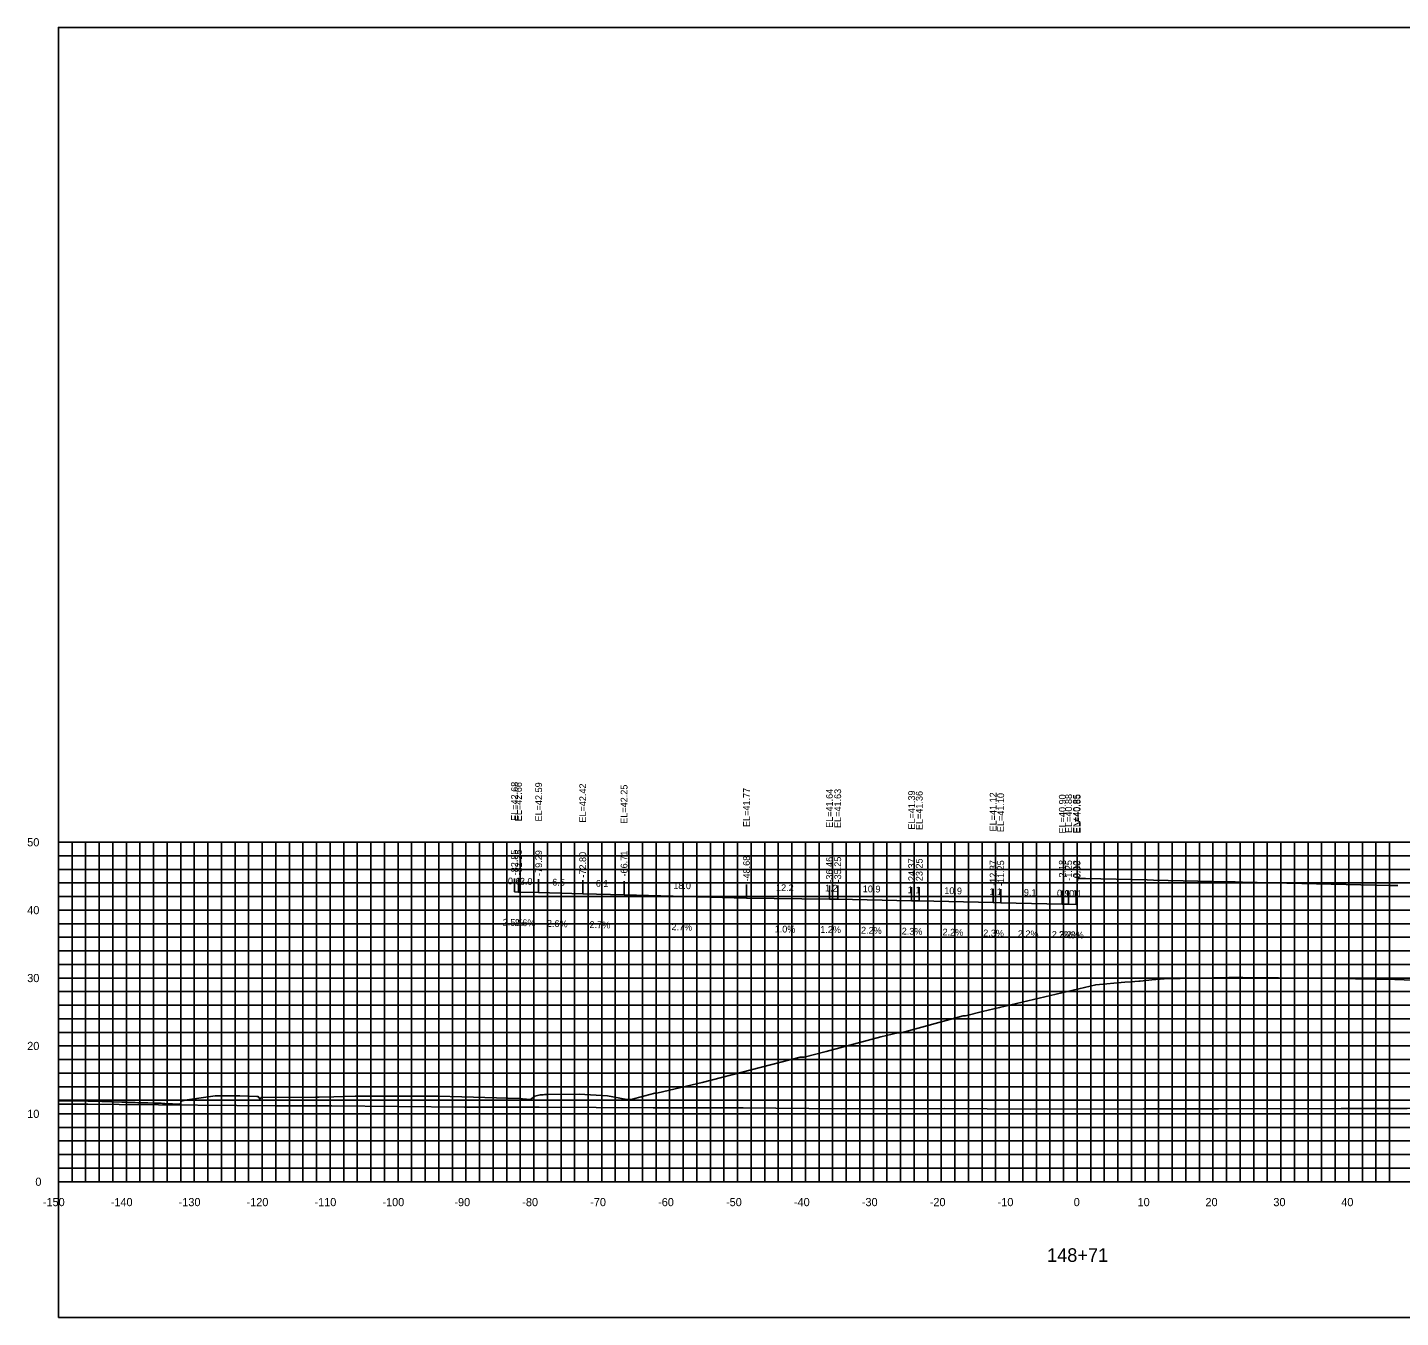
# Model space of a CAD drawing. Extents: x 1800880 to 1818864, y 245271 to 250560.
# Drawn here: x 1817066 to 1817268.2, y 248190.7 to 248380.7 of the extents above; entities that cross this region are included whole.
import ezdxf

# ---------------------------------------------------------------- set-up
doc = ezdxf.new("R2010")
doc.units = 0
for name, color, linetype in [('33', 7, 'Continuous'), ('ANNO-TXT', 7, 'Continuous'), ('AXIS', 7, 'Continuous'), ('CL-CNST', 7, 'Continuous'), ('DESIGN - DRAINAGE - Bridges', 7, 'Continuous'), ('Level 32', 7, 'Continuous'), ('Level 37', 7, 'Continuous'), ('Level 46', 7, 'Continuous'), ('Level 62', 7, 'Continuous'), ('SHT-BDR', 7, 'Continuous')]:
    doc.layers.add(name, color=color, linetype=linetype)

msp = doc.modelspace()

# ---------------------------------------------------------------- linework, layer by layer
at = {"layer": 'AXIS'}
msp.add_lwpolyline([(1817220.54, 248255.35), (1817221.67, 248255.33), (1817221.79, 248255.32), (1817230.86, 248255.13), (1817231.79, 248255.1), (1817242.67, 248254.86), (1817243.79, 248254.84), (1817244.91, 248254.81), (1817255.79, 248254.57), (1817266.67, 248254.33), (1817267.79, 248254.31)], dxfattribs=at)
at = {"layer": 'CL-CNST'}
msp.add_lwpolyline([(1817070.54, 248222.59), (1817074.88, 248222.53), (1817076.91, 248222.5), (1817079.89, 248222.4), (1817080.03, 248222.39), (1817080.19, 248222.39), (1817080.36, 248222.38), (1817080.54, 248222.38), (1817080.75, 248222.37), (1817080.98, 248222.36), (1817081.23, 248222.35), (1817081.52, 248222.34), (1817081.85, 248222.33), (1817082.22, 248222.32), (1817082.6, 248222.3), (1817082.65, 248222.3), (1817083.14, 248222.29), (1817083.72, 248222.28), (1817084.42, 248222.26), (1817085.28, 248222.25), (1817085.61, 248222.24), (1817085.68, 248222.23), (1817085.88, 248222.22), (1817086.04, 248222.21), (1817086.19, 248222.21), (1817088.48, 248222.08), (1817088.5, 248222.06), (1817088.57, 248222.49), (1817088.61, 248222.49), (1817088.78, 248222.63), (1817089.02, 248222.63), (1817089.17, 248222.68), (1817093.6, 248223.32), (1817093.6, 248223.32), (1817093.61, 248223.32), (1817093.82, 248223.32), (1817094.08, 248223.32), (1817094.11, 248223.32), (1817094.2, 248223.32), (1817094.25, 248223.32), (1817096.72, 248223.33), (1817096.78, 248223.33), (1817097.21, 248223.34), (1817097.26, 248223.34), (1817099.75, 248223.25), (1817099.96, 248223.21), (1817100.19, 248222.87), (1817100.19, 248222.87), (1817100.2, 248222.88), (1817100.2, 248222.88), (1817100.21, 248222.89), (1817100.21, 248222.89), (1817100.22, 248222.91), (1817100.23, 248222.91), (1817100.24, 248222.92), (1817100.24, 248222.93), (1817100.25, 248222.94), (1817100.26, 248222.95), (1817100.27, 248222.96), (1817100.28, 248222.97), (1817100.29, 248222.98), (1817100.3, 248222.99), (1817100.32, 248223.01), (1817100.33, 248223.03), (1817100.35, 248223.05), (1817100.37, 248223.07), (1817100.38, 248223.09), (1817108.39, 248223.15), (1817108.42, 248223.15), (1817108.42, 248223.15), (1817108.85, 248223.15), (1817108.92, 248223.15), (1817111.09, 248223.2), (1817114.22, 248223.29), (1817116.42, 248223.29), (1817117.37, 248223.3), (1817117.81, 248223.29), (1817122.97, 248223.28), (1817123.87, 248223.28), (1817124.12, 248223.28), (1817124.3, 248223.28), (1817126.44, 248223.26), (1817129.94, 248223.17), (1817138.45, 248222.94), (1817138.48, 248222.94), (1817138.58, 248222.92), (1817138.67, 248222.9), (1817138.75, 248222.89), (1817138.82, 248222.88), (1817138.88, 248222.87), (1817140.03, 248222.79), (1817140.23, 248222.95), (1817140.7, 248223.29), (1817141.28, 248223.42), (1817141.49, 248223.47), (1817141.9, 248223.5), (1817142.09, 248223.52), (1817142.12, 248223.52), (1817142.42, 248223.52), (1817147.2, 248223.57), (1817151.37, 248223.34), (1817154.23, 248222.77), (1817154.3, 248222.77), (1817154.77, 248222.78), (1817154.81, 248222.78), (1817155.43, 248222.93), (1817158.36, 248223.71), (1817158.59, 248223.72), (1817158.87, 248223.79), (1817165.34, 248225.28), (1817179.78, 248229.01), (1817179.89, 248229.01), (1817180.35, 248229.03), (1817183.59, 248229.87), (1817191.65, 248232), (1817194.12, 248232.63), (1817194.14, 248232.63), (1817194.29, 248232.63), (1817194.62, 248232.63), (1817194.63, 248232.63), (1817203.75, 248235.11), (1817204.1, 248235.1), (1817206.6, 248235.74), (1817209.11, 248236.32), (1817223.28, 248239.7), (1817227.57, 248240.05), (1817228.44, 248240.13), (1817229.64, 248240.24), (1817229.83, 248240.24), (1817231.54, 248240.41), (1817233.38, 248240.58), (1817242.88, 248240.75), (1817244.45, 248240.77), (1817244.92, 248240.78), (1817255.5, 248240.64), (1817255.75, 248240.64), (1817267.33, 248240.48), (1817267.52, 248240.47), (1817267.58, 248240.47), (1817271.02, 248240.34)], dxfattribs=at)
at = {"layer": 'DESIGN - DRAINAGE - Bridges'}
for p, q in [((1817070.48, 248260.68), (1817070.54, 248260.68)), ((1817070.54, 248210.68), (1817070.54, 248260.68)), ((1817070.48, 248250.68), (1817070.54, 248250.68)), ((1817070.48, 248240.68), (1817070.54, 248240.68)), ((1817070.48, 248230.68), (1817070.54, 248230.68)), ((1817070.48, 248220.68), (1817070.54, 248220.68)), ((1817070.48, 248210.68), (1817070.54, 248210.68)), ((1817070.54, 248210.68), (1817370.54, 248210.68)), ((1817070.54, 248210.62), (1817070.54, 248210.68)), ((1817080.54, 248210.62), (1817080.54, 248210.68)), ((1817090.54, 248210.62), (1817090.54, 248210.68)), ((1817100.54, 248210.62), (1817100.54, 248210.68)), ((1817110.54, 248210.62), (1817110.54, 248210.68)), ((1817120.54, 248210.62), (1817120.54, 248210.68)), ((1817130.54, 248210.62), (1817130.54, 248210.68)), ((1817140.54, 248210.62), (1817140.54, 248210.68)), ((1817150.54, 248210.62), (1817150.54, 248210.68)), ((1817160.54, 248210.62), (1817160.54, 248210.68)), ((1817170.54, 248210.62), (1817170.54, 248210.68)), ((1817180.54, 248210.62), (1817180.54, 248210.68)), ((1817190.54, 248210.62), (1817190.54, 248210.68)), ((1817200.54, 248210.62), (1817200.54, 248210.68)), ((1817210.54, 248210.62), (1817210.54, 248210.68)), ((1817220.54, 248210.62), (1817220.54, 248210.68)), ((1817230.54, 248210.62), (1817230.54, 248210.68)), ((1817240.54, 248210.62), (1817240.54, 248210.68)), ((1817250.54, 248210.62), (1817250.54, 248210.68)), ((1817260.54, 248210.62), (1817260.54, 248210.68))]:
    msp.add_line(p, q, dxfattribs=at)
at = {"layer": 'Level 37'}
for p, q in [((1817137.69, 248253.36), (1817137.69, 248255.36)), ((1817138.28, 248253.34), (1817138.28, 248255.34)), ((1817141.25, 248253.26), (1817141.25, 248255.26)), ((1817147.74, 248253.09), (1817147.74, 248255.09)), ((1817153.83, 248252.93), (1817153.83, 248254.93)), ((1817171.86, 248252.44), (1817171.86, 248254.44)), ((1817171.86, 248252.44), (1817171.86, 248254.44)), ((1817184.07, 248252.32), (1817184.07, 248254.32)), ((1817185.29, 248252.31), (1817185.29, 248254.31)), ((1817196.17, 248252.07), (1817196.17, 248254.07)), ((1817197.29, 248252.04), (1817197.29, 248254.04)), ((1817208.17, 248251.8), (1817208.17, 248253.8)), ((1817209.29, 248251.78), (1817209.29, 248253.78)), ((1817218.36, 248251.58), (1817218.36, 248253.58)), ((1817219.29, 248251.55), (1817219.29, 248253.55)), ((1817220.42, 248251.53), (1817220.42, 248253.53)), ((1817220.54, 248251.53), (1817220.54, 248253.53))]:
    msp.add_line(p, q, dxfattribs=at)
msp.add_lwpolyline([(1817070.54, 248190.68), (1817370.54, 248190.68), (1817370.54, 248380.68), (1817070.54, 248380.68)], close=True, dxfattribs=at)
at = {"layer": 'Level 46'}
for p, q in [((1817070.54, 248260.68), (1817370.54, 248260.68)), ((1817070.54, 248210.68), (1817070.54, 248260.68)), ((1817072.54, 248210.68), (1817072.54, 248260.68)), ((1817074.54, 248210.68), (1817074.54, 248260.68)), ((1817076.54, 248210.68), (1817076.54, 248260.68)), ((1817078.54, 248210.68), (1817078.54, 248260.68)), ((1817080.54, 248210.68), (1817080.54, 248260.68)), ((1817082.54, 248210.68), (1817082.54, 248260.68)), ((1817084.54, 248210.68), (1817084.54, 248260.68)), ((1817086.54, 248210.68), (1817086.54, 248260.68)), ((1817088.54, 248210.68), (1817088.54, 248260.68)), ((1817090.54, 248210.68), (1817090.54, 248260.68)), ((1817092.54, 248210.68), (1817092.54, 248260.68)), ((1817094.54, 248210.68), (1817094.54, 248260.68)), ((1817096.54, 248210.68), (1817096.54, 248260.68)), ((1817098.54, 248210.68), (1817098.54, 248260.68)), ((1817100.54, 248210.68), (1817100.54, 248260.68)), ((1817102.54, 248210.68), (1817102.54, 248260.68)), ((1817104.54, 248210.68), (1817104.54, 248260.68)), ((1817106.54, 248210.68), (1817106.54, 248260.68)), ((1817108.54, 248210.68), (1817108.54, 248260.68)), ((1817110.54, 248210.68), (1817110.54, 248260.68)), ((1817112.54, 248210.68), (1817112.54, 248260.68)), ((1817114.54, 248210.68), (1817114.54, 248260.68)), ((1817116.54, 248210.68), (1817116.54, 248260.68)), ((1817118.54, 248210.68), (1817118.54, 248260.68)), ((1817120.54, 248210.68), (1817120.54, 248260.68)), ((1817122.54, 248210.68), (1817122.54, 248260.68)), ((1817124.54, 248210.68), (1817124.54, 248260.68)), ((1817126.54, 248210.68), (1817126.54, 248260.68)), ((1817128.54, 248210.68), (1817128.54, 248260.68)), ((1817130.54, 248210.68), (1817130.54, 248260.68)), ((1817132.54, 248210.68), (1817132.54, 248260.68)), ((1817134.54, 248210.68), (1817134.54, 248260.68)), ((1817136.54, 248210.68), (1817136.54, 248260.68)), ((1817138.54, 248210.68), (1817138.54, 248260.68)), ((1817140.54, 248210.68), (1817140.54, 248260.68)), ((1817142.54, 248210.68), (1817142.54, 248260.68)), ((1817144.54, 248210.68), (1817144.54, 248260.68)), ((1817146.54, 248210.68), (1817146.54, 248260.68)), ((1817148.54, 248210.68), (1817148.54, 248260.68)), ((1817150.54, 248210.68), (1817150.54, 248260.68)), ((1817152.54, 248210.68), (1817152.54, 248260.68)), ((1817154.54, 248210.68), (1817154.54, 248260.68)), ((1817156.54, 248210.68), (1817156.54, 248260.68)), ((1817158.54, 248210.68), (1817158.54, 248260.68)), ((1817160.54, 248210.68), (1817160.54, 248260.68)), ((1817162.54, 248210.68), (1817162.54, 248260.68)), ((1817164.54, 248210.68), (1817164.54, 248260.68)), ((1817166.54, 248210.68), (1817166.54, 248260.68)), ((1817168.54, 248210.68), (1817168.54, 248260.68)), ((1817170.54, 248210.68), (1817170.54, 248260.68)), ((1817172.54, 248210.68), (1817172.54, 248260.68)), ((1817174.54, 248210.68), (1817174.54, 248260.68)), ((1817176.54, 248210.68), (1817176.54, 248260.68)), ((1817178.54, 248210.68), (1817178.54, 248260.68)), ((1817180.54, 248210.68), (1817180.54, 248260.68)), ((1817182.54, 248210.68), (1817182.54, 248260.68)), ((1817184.54, 248210.68), (1817184.54, 248260.68)), ((1817186.54, 248210.68), (1817186.54, 248260.68)), ((1817188.54, 248210.68), (1817188.54, 248260.68)), ((1817190.54, 248210.68), (1817190.54, 248260.68)), ((1817192.54, 248210.68), (1817192.54, 248260.68)), ((1817194.54, 248210.68), (1817194.54, 248260.68)), ((1817196.54, 248210.68), (1817196.54, 248260.68)), ((1817198.54, 248210.68), (1817198.54, 248260.68)), ((1817200.54, 248210.68), (1817200.54, 248260.68)), ((1817202.54, 248210.68), (1817202.54, 248260.68)), ((1817204.54, 248210.68), (1817204.54, 248260.68)), ((1817206.54, 248210.68), (1817206.54, 248260.68)), ((1817208.54, 248210.68), (1817208.54, 248260.68)), ((1817210.54, 248210.68), (1817210.54, 248260.68)), ((1817212.54, 248210.68), (1817212.54, 248260.68)), ((1817214.54, 248210.68), (1817214.54, 248260.68)), ((1817216.54, 248210.68), (1817216.54, 248260.68)), ((1817218.54, 248210.68), (1817218.54, 248260.68)), ((1817220.54, 248210.68), (1817220.54, 248260.68)), ((1817222.54, 248210.68), (1817222.54, 248260.68)), ((1817224.54, 248210.68), (1817224.54, 248260.68)), ((1817226.54, 248210.68), (1817226.54, 248260.68)), ((1817228.54, 248210.68), (1817228.54, 248260.68)), ((1817230.54, 248210.68), (1817230.54, 248260.68)), ((1817232.54, 248210.68), (1817232.54, 248260.68)), ((1817234.54, 248210.68), (1817234.54, 248260.68)), ((1817236.54, 248210.68), (1817236.54, 248260.68)), ((1817238.54, 248210.68), (1817238.54, 248260.68)), ((1817240.54, 248210.68), (1817240.54, 248260.68)), ((1817242.54, 248210.68), (1817242.54, 248260.68)), ((1817244.54, 248210.68), (1817244.54, 248260.68)), ((1817246.54, 248210.68), (1817246.54, 248260.68)), ((1817248.54, 248210.68), (1817248.54, 248260.68)), ((1817250.54, 248210.68), (1817250.54, 248260.68)), ((1817252.54, 248210.68), (1817252.54, 248260.68)), ((1817254.54, 248210.68), (1817254.54, 248260.68)), ((1817256.54, 248210.68), (1817256.54, 248260.68)), ((1817258.54, 248210.68), (1817258.54, 248260.68)), ((1817260.54, 248210.68), (1817260.54, 248260.68)), ((1817262.54, 248210.68), (1817262.54, 248260.68)), ((1817264.54, 248210.68), (1817264.54, 248260.68)), ((1817266.54, 248210.68), (1817266.54, 248260.68)), ((1817070.54, 248258.68), (1817370.54, 248258.68)), ((1817070.54, 248256.68), (1817370.54, 248256.68)), ((1817070.54, 248254.68), (1817370.54, 248254.68)), ((1817070.54, 248252.68), (1817370.54, 248252.68)), ((1817070.54, 248250.68), (1817370.54, 248250.68)), ((1817070.54, 248248.68), (1817370.54, 248248.68)), ((1817070.54, 248246.68), (1817370.54, 248246.68)), ((1817070.54, 248244.68), (1817370.54, 248244.68)), ((1817070.54, 248242.68), (1817370.54, 248242.68)), ((1817070.54, 248240.68), (1817370.54, 248240.68)), ((1817070.54, 248238.68), (1817370.54, 248238.68)), ((1817070.54, 248236.68), (1817370.54, 248236.68)), ((1817070.54, 248234.68), (1817370.54, 248234.68)), ((1817070.54, 248232.68), (1817370.54, 248232.68)), ((1817070.54, 248230.68), (1817370.54, 248230.68)), ((1817070.54, 248228.68), (1817370.54, 248228.68)), ((1817070.54, 248226.68), (1817370.54, 248226.68)), ((1817070.54, 248224.68), (1817370.54, 248224.68)), ((1817070.54, 248222.68), (1817370.54, 248222.68)), ((1817070.54, 248220.68), (1817370.54, 248220.68)), ((1817070.54, 248218.68), (1817370.54, 248218.68)), ((1817070.54, 248216.68), (1817370.54, 248216.68)), ((1817070.54, 248214.68), (1817370.54, 248214.68)), ((1817070.54, 248212.68), (1817370.54, 248212.68)), ((1817070.54, 248210.68), (1817370.54, 248210.68))]:
    msp.add_line(p, q, dxfattribs=at)
at = {"layer": 'Level 62'}
for points in [[(1817137.69, 248253.36), (1817138.28, 248253.34), (1817141.25, 248253.26), (1817147.74, 248253.09), (1817153.83, 248252.93), (1817171.86, 248252.44)], [(1817171.86, 248252.44), (1817184.07, 248252.32), (1817185.29, 248252.31), (1817196.17, 248252.07), (1817197.29, 248252.04), (1817208.17, 248251.8), (1817209.29, 248251.78), (1817218.36, 248251.58), (1817219.29, 248251.55), (1817220.42, 248251.53), (1817220.54, 248251.53)], [(1817070.54, 248222.12), (1817074.84, 248222.08), (1817079.48, 248222.06), (1817102.6, 248221.88), (1817110.77, 248221.86), (1817130.35, 248221.67), (1817141.31, 248221.66), (1817158.11, 248221.55), (1817171.34, 248221.55), (1817185.86, 248221.44), (1817200.97, 248221.47), (1817213.62, 248221.38), (1817230.3, 248221.43), (1817241.37, 248221.4), (1817259.4, 248221.48), (1817269.13, 248221.49), (1817288.32, 248221.6), (1817296.88, 248221.45), (1817317.09, 248221.57), (1817324.64, 248221.65), (1817331.6, 248221.61), (1817352.39, 248221.73), (1817359.03, 248221.84), (1817370.54, 248221.91)]]:
    msp.add_lwpolyline(points, dxfattribs=at)

# ---------------------------------------------------------------- texts
for s, p in [('-150', (1817068.24, 248207.08)), ('-140', (1817078.24, 248207.08)), ('-130', (1817088.24, 248207.08)), ('-120', (1817098.24, 248207.08)), ('-110', (1817108.24, 248207.08)), ('-100', (1817118.24, 248207.08)), ('-90', (1817128.84, 248207.08)), ('-80', (1817138.84, 248207.08)), ('-70', (1817148.84, 248207.08)), ('-60', (1817158.84, 248207.08)), ('-50', (1817168.84, 248207.08)), ('-40', (1817178.84, 248207.08)), ('-30', (1817188.84, 248207.08)), ('-20', (1817198.84, 248207.08)), ('-10', (1817208.84, 248207.08)), ('0', (1817220.04, 248207.08)), ('10', (1817229.44, 248207.08)), ('20', (1817239.44, 248207.08)), ('30', (1817249.44, 248207.08)), ('40', (1817259.44, 248207.08))]:
    msp.add_text(s, height=1.2).set_placement(p)
at = {"layer": '33'}
for s, p in [('50', (1817065.94, 248260.08)), ('40', (1817065.94, 248250.08)), ('30', (1817065.94, 248240.08)), ('20', (1817065.94, 248230.08)), ('10', (1817065.94, 248220.08)), ('0', (1817067.14, 248210.08))]:
    msp.add_text(s, height=1.2, dxfattribs=at).set_placement(p)
at = {"layer": 'ANNO-TXT'}
for s, rotation, p in [('0.6', 358.5595, (1817136.71, 248254.48)), ('3.0', 358.4953, (1817138.47, 248254.44)), ('6.5', 358.4909, (1817143.24, 248254.31)), ('6.1', 358.4375, (1817149.66, 248254.14)), ('18.0', 358.465, (1817161.06, 248253.83)), ('12.2', 359.423, (1817176.2, 248253.5)), ('1.2', 359.285, (1817183.41, 248253.43)), ('10.9', 358.7397, (1817188.97, 248253.33)), ('1.1', 358.6766, (1817195.6, 248253.18)), ('10.9', 358.7397, (1817200.97, 248253.06)), ('1.1', 358.6766, (1817207.6, 248252.92)), ('9.1', 358.7397, (1817212.69, 248252.8)), ('0.9', 358.6766, (1817217.56, 248252.69)), ('1.1', 358.7397, (1817218.72, 248252.67)), ('0.1', 358.6766, (1817219.35, 248252.65)), ('2.5%', 358.5595, (1817135.95, 248248.4)), ('2.6%', 358.4953, (1817137.72, 248248.36)), ('2.6%', 358.4909, (1817142.45, 248248.23)), ('2.7%', 358.4375, (1817148.73, 248248.06)), ('2.7%', 358.465, (1817160.8, 248247.74)), ('1.0%', 359.423, (1817176, 248247.4)), ('1.2%', 359.285, (1817182.71, 248247.34)), ('2.2%', 358.7397, (1817188.71, 248247.23)), ('2.3%', 358.6766, (1817194.7, 248247.1)), ('2.2%', 358.7397, (1817200.71, 248246.96)), ('2.3%', 358.6766, (1817206.7, 248246.83)), ('2.2%', 358.7397, (1817211.8, 248246.72)), ('2.3%', 358.6766, (1817216.79, 248246.61)), ('2.2%', 358.7397, (1817217.83, 248246.59)), ('2.3%', 358.6766, (1817218.45, 248246.57))]:
    msp.add_text(s, height=1, rotation=rotation, dxfattribs=at).set_placement(p)
at = {"layer": 'DESIGN - DRAINAGE - Bridges'}
for s, height, p in [('>', 1.5, (1817219.93, 248262.93)), ('-', 0.0001, (1817070.54, 248210.68))]:
    msp.add_text(s, height=height, dxfattribs=at).set_placement(p)
at = {"layer": 'Level 32'}
msp.add_text('148+71', height=2, dxfattribs=at).set_placement((1817216.11, 248198.88))
at = {"layer": 'SHT-BDR'}
for s, p in [('EL=42.68', (1817138.19, 248263.83)), ('EL=42.66', (1817138.78, 248263.77)), ('EL=42.59', (1817141.75, 248263.74)), ('EL=42.42', (1817148.24, 248263.57)), ('EL=42.25', (1817154.33, 248263.4)), ('EL=41.77', (1817172.36, 248262.92)), ('EL=41.77', (1817172.36, 248262.92)), ('EL=41.64', (1817184.57, 248262.79)), ('EL=41.63', (1817185.79, 248262.78)), ('EL=41.39', (1817196.67, 248262.54)), ('EL=41.36', (1817197.79, 248262.47)), ('EL=41.12', (1817208.67, 248262.27)), ('EL=41.10', (1817209.79, 248262.17)), ('EL=40.90', (1817218.86, 248261.97)), ('EL=40.88', (1817219.79, 248262.03)), ('EL=40.85', (1817220.92, 248262)), ('EL=40.85', (1817221.04, 248262)), ('-82.85', (1817138.19, 248255.81)), ('-82.25', (1817138.78, 248255.8)), ('-79.29', (1817141.75, 248255.72)), ('-72.80', (1817148.24, 248255.47)), ('-66.71', (1817154.33, 248255.64)), ('-48.68', (1817172.36, 248254.9)), ('-48.68', (1817172.36, 248254.9)), ('-36.46', (1817184.57, 248254.73)), ('-35.25', (1817185.79, 248254.76)), ('-24.37', (1817196.67, 248254.52)), ('-23.25', (1817197.79, 248254.5)), ('-12.37', (1817208.67, 248254.26)), ('-11.25', (1817209.79, 248254.23)), ('-2.18', (1817218.86, 248255.03)), ('-1.25', (1817219.79, 248255)), ('-0.12', (1817220.92, 248254.98)), ('-0.00', (1817221.04, 248254.9))]:
    msp.add_text(s, height=1, rotation=90, dxfattribs=at).set_placement(p)

doc.saveas('drawing.dxf')
